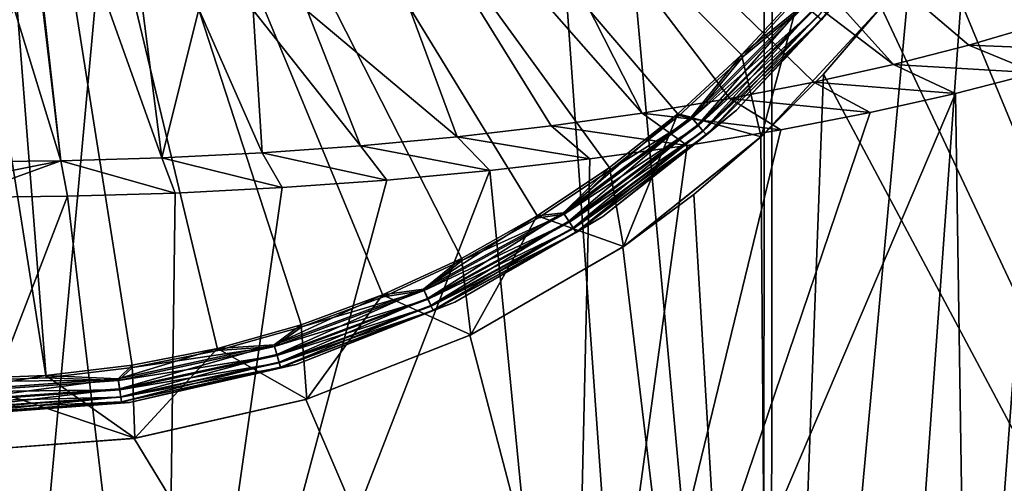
# Model space of a CAD drawing. Header units: millimetres. Extents: x -24 to 24, y 0 to 188.
# Tile 363 of 460: x 0.17 to 2.88, y 153.86 to 155.14. Entities that reach past the tile are written whole.
import ezdxf

# ---------------------------------------------------------------- set-up
doc = ezdxf.new("R2010")
doc.units = ezdxf.units.MM
doc.header["$LTSCALE"] = 58.620611
for name, color, linetype in [('132', 7, 'CONTINUOUS'), ('133', 7, 'CONTINUOUS'), ('136', 7, 'CONTINUOUS'), ('138', 7, 'CONTINUOUS'), ('140', 7, 'CONTINUOUS'), ('142', 7, 'CONTINUOUS'), ('169', 7, 'CONTINUOUS'), ('402', 7, 'CONTINUOUS'), ('501', 7, 'CONTINUOUS'), ('502', 7, 'CONTINUOUS'), ('75', 7, 'CONTINUOUS')]:
    doc.layers.add(name, color=color, linetype=linetype)

msp = doc.modelspace()

# ---------------------------------------------------------------- linework, layer by layer
at = {"layer": '132', "color": 7, "linetype": 'CONTINUOUS'}
for points in [[(2.1567, 155.0433, 23.55), (2.2105, 154.8175, 23.55), (2.3192, 155.2192, 23.55), (2.1567, 155.0433, 23.55)], [(2.2105, 154.8175, 23.55), (2.5409, 155.1736, 23.55), (2.3192, 155.2192, 23.55), (2.2105, 154.8175, 23.55)], [(1.9808, 154.8808, 23.55), (2.2105, 154.8175, 23.55), (2.1567, 155.0433, 23.55), (1.9808, 154.8808, 23.55)], [(1.7927, 154.7325, 23.55), (1.8308, 154.5147, 23.55), (1.9808, 154.8808, 23.55), (1.7927, 154.7325, 23.55)], [(1.8308, 154.5147, 23.55), (2.2105, 154.8175, 23.55), (1.9808, 154.8808, 23.55), (1.8308, 154.5147, 23.55)], [(1.5936, 154.5995, 23.55), (1.8308, 154.5147, 23.55), (1.7927, 154.7325, 23.55), (1.5936, 154.5995, 23.55)], [(1.3847, 154.4824, 23.55), (1.4101, 154.2719, 23.55), (1.5936, 154.5995, 23.55), (1.3847, 154.4824, 23.55)], [(1.4101, 154.2719, 23.55), (1.8308, 154.5147, 23.55), (1.5936, 154.5995, 23.55), (1.4101, 154.2719, 23.55)], [(1.1672, 154.3822, 23.55), (1.4101, 154.2719, 23.55), (1.3847, 154.4824, 23.55), (1.1672, 154.3822, 23.55)], [(0.9425, 154.2993, 23.55), (0.958, 154.0944, 23.55), (1.1672, 154.3822, 23.55), (0.9425, 154.2993, 23.55)], [(0.958, 154.0944, 23.55), (1.4101, 154.2719, 23.55), (1.1672, 154.3822, 23.55), (0.958, 154.0944, 23.55)], [(0.712, 154.2343, 23.55), (0.958, 154.0944, 23.55), (0.9425, 154.2993, 23.55), (0.712, 154.2343, 23.55)], [(0.4771, 154.1876, 23.55), (0.4844, 153.9863, 23.55), (0.712, 154.2343, 23.55), (0.4771, 154.1876, 23.55)], [(0.4844, 153.9863, 23.55), (0.958, 154.0944, 23.55), (0.712, 154.2343, 23.55), (0.4844, 153.9863, 23.55)], [(0.2393, 154.1594, 23.55), (0.4844, 153.9863, 23.55), (0.4771, 154.1876, 23.55), (0.2393, 154.1594, 23.55)], [(0, 154.15, 23.55), (0.4844, 153.9863, 23.55), (0.2393, 154.1594, 23.55), (0, 154.15, 23.55)], [(0, 153.95, 23.55), (0.4844, 153.9863, 23.55), (0, 154.15, 23.55), (0, 153.95, 23.55)]]:
    msp.add_3dface(points, dxfattribs=at)
at = {"layer": '133', "color": 7, "linetype": 'CONTINUOUS'}
for points in [[(2.3828, 154.9898, 24.1327), (2.5409, 155.1736, 23.55), (2.2105, 154.8175, 23.55), (2.3828, 154.9898, 24.1327)], [(2.3828, 154.9898, 24.1327), (2.5418, 155.1747, 24.1164), (2.5409, 155.1736, 23.55), (2.3828, 154.9898, 24.1327)], [(2.2102, 154.8173, 24.1491), (2.3828, 154.9898, 24.1327), (2.2105, 154.8175, 23.55), (2.2102, 154.8173, 24.1491)], [(2.2102, 154.8173, 24.1491), (2.2105, 154.8175, 23.55), (1.8308, 154.5147, 23.55), (2.2102, 154.8173, 24.1491)], [(2.0253, 154.6583, 24.1653), (2.2102, 154.8173, 24.1491), (1.8308, 154.5147, 23.55), (2.0253, 154.6583, 24.1653)], [(1.8291, 154.5136, 24.1809), (2.0253, 154.6583, 24.1653), (1.8308, 154.5147, 23.55), (1.8291, 154.5136, 24.1809)], [(1.4074, 154.2706, 24.2091), (1.8291, 154.5136, 24.1809), (1.4101, 154.2719, 23.55), (1.4074, 154.2706, 24.2091)], [(1.8291, 154.5136, 24.1809), (1.8308, 154.5147, 23.55), (1.4101, 154.2719, 23.55), (1.8291, 154.5136, 24.1809)], [(0.9552, 154.0935, 24.2312), (1.4074, 154.2706, 24.2091), (0.958, 154.0944, 23.55), (0.9552, 154.0935, 24.2312)], [(1.4074, 154.2706, 24.2091), (1.4101, 154.2719, 23.55), (0.958, 154.0944, 23.55), (1.4074, 154.2706, 24.2091)], [(0.4827, 153.986, 24.2452), (0.9552, 154.0935, 24.2312), (0.4844, 153.9863, 23.55), (0.4827, 153.986, 24.2452)], [(0.9552, 154.0935, 24.2312), (0.958, 154.0944, 23.55), (0.4844, 153.9863, 23.55), (0.9552, 154.0935, 24.2312)], [(0, 153.95, 23.55), (0.4827, 153.986, 24.2452), (0.4844, 153.9863, 23.55), (0, 153.95, 23.55)], [(0, 153.95, 24.25), (0.4827, 153.986, 24.2452), (0, 153.95, 23.55), (0, 153.95, 24.25)]]:
    msp.add_3dface(points, dxfattribs=at)
at = {"layer": '136', "color": 7, "linetype": 'CONTINUOUS'}
for points in [[(0, 157.2, 24.25), (0, 155.6712, 24.2265), (0.2398, 154.1533, 24.1559), (0, 157.2, 24.25)], [(2.3239, 155.2152, 24.1559), (0, 157.2, 24.25), (2.161, 155.039, 24.1559), (2.3239, 155.2152, 24.1559)], [(2.161, 155.039, 24.1559), (0, 157.2, 24.25), (1.9848, 154.8761, 24.1559), (2.161, 155.039, 24.1559)], [(1.9848, 154.8761, 24.1559), (0, 157.2, 24.25), (1.7964, 154.7275, 24.1559), (1.9848, 154.8761, 24.1559)], [(1.7964, 154.7275, 24.1559), (0, 157.2, 24.25), (1.5968, 154.5942, 24.1559), (1.7964, 154.7275, 24.1559)], [(1.5968, 154.5942, 24.1559), (0, 157.2, 24.25), (1.3875, 154.4769, 24.1559), (1.5968, 154.5942, 24.1559)], [(1.3875, 154.4769, 24.1559), (0, 157.2, 24.25), (1.1695, 154.3765, 24.1559), (1.3875, 154.4769, 24.1559)], [(1.1695, 154.3765, 24.1559), (0, 157.2, 24.25), (0.9444, 154.2934, 24.1559), (1.1695, 154.3765, 24.1559)], [(0.9444, 154.2934, 24.1559), (0, 157.2, 24.25), (0.7134, 154.2283, 24.1559), (0.9444, 154.2934, 24.1559)], [(0.7134, 154.2283, 24.1559), (0, 157.2, 24.25), (0.4781, 154.1815, 24.1559), (0.7134, 154.2283, 24.1559)], [(0.4781, 154.1815, 24.1559), (0, 157.2, 24.25), (0.2398, 154.1533, 24.1559), (0.4781, 154.1815, 24.1559)], [(0, 155.6712, 24.2265), (0, 154.1438, 24.1559), (0.2398, 154.1533, 24.1559), (0, 155.6712, 24.2265)]]:
    msp.add_3dface(points, dxfattribs=at)
at = {"layer": '138', "color": 7, "linetype": 'CONTINUOUS'}
for points in [[(2.1425, 154.8909, 23.65), (2.4628, 155.236, 23.65), (2.1425, 154.8909, 24.0561), (2.1425, 154.8909, 23.65)], [(2.1425, 154.8909, 24.0561), (2.4628, 155.236, 23.65), (2.4628, 155.236, 24.0561), (2.1425, 154.8909, 24.0561)], [(1.7745, 154.5973, 23.65), (2.1425, 154.8909, 23.65), (1.7745, 154.5973, 24.0561), (1.7745, 154.5973, 23.65)], [(1.7745, 154.5973, 24.0561), (2.1425, 154.8909, 23.65), (2.1425, 154.8909, 24.0561), (1.7745, 154.5973, 24.0561)], [(1.3667, 154.3619, 23.65), (1.7745, 154.5973, 23.65), (1.3667, 154.3619, 24.0561), (1.3667, 154.3619, 23.65)], [(1.3667, 154.3619, 24.0561), (1.7745, 154.5973, 23.65), (1.7745, 154.5973, 24.0561), (1.3667, 154.3619, 24.0561)], [(0.9285, 154.1899, 23.65), (1.3667, 154.3619, 23.65), (0.9285, 154.1899, 24.0561), (0.9285, 154.1899, 23.65)], [(0.9285, 154.1899, 24.0561), (1.3667, 154.3619, 23.65), (1.3667, 154.3619, 24.0561), (0.9285, 154.1899, 24.0561)], [(0.4695, 154.0852, 23.65), (0.9285, 154.1899, 23.65), (0.4695, 154.0852, 24.0561), (0.4695, 154.0852, 23.65)], [(0.4695, 154.0852, 24.0561), (0.9285, 154.1899, 23.65), (0.9285, 154.1899, 24.0561), (0.4695, 154.0852, 24.0561)], [(0, 154.05, 24.0561), (0, 154.05, 23.65), (0.4695, 154.0852, 23.65), (0, 154.05, 24.0561)], [(0, 154.05, 24.0561), (0.4695, 154.0852, 23.65), (0.4695, 154.0852, 24.0561), (0, 154.05, 24.0561)]]:
    msp.add_3dface(points, dxfattribs=at)
at = {"layer": '140', "color": 7, "linetype": 'CONTINUOUS'}
for points in [[(2.3772, 155.1401, 24.0858), (2.6461, 155.4994, 24.0858), (2.3672, 155.1488, 24.1129), (2.3772, 155.1401, 24.0858)], [(2.3772, 155.1401, 24.0858), (2.4628, 155.236, 24.0561), (2.6461, 155.4994, 24.0858), (2.3772, 155.1401, 24.0858)], [(2.1425, 154.8909, 24.0561), (2.4628, 155.236, 24.0561), (2.3772, 155.1401, 24.0858), (2.1425, 154.8909, 24.0561)], [(2.3239, 155.2152, 24.1559), (2.161, 155.039, 24.1559), (2.3318, 155.1795, 24.1496), (2.3239, 155.2152, 24.1559)], [(2.161, 155.039, 24.1559), (2.0205, 154.8682, 24.1496), (2.3318, 155.1795, 24.1496), (2.161, 155.039, 24.1559)], [(2.0205, 154.8682, 24.1496), (2.3517, 155.1623, 24.1348), (2.3318, 155.1795, 24.1496), (2.0205, 154.8682, 24.1496)], [(2.0377, 154.8483, 24.1348), (2.3517, 155.1623, 24.1348), (2.0205, 154.8682, 24.1496), (2.0377, 154.8483, 24.1348)], [(2.0377, 154.8483, 24.1348), (2.3672, 155.1488, 24.1129), (2.3517, 155.1623, 24.1348), (2.0377, 154.8483, 24.1348)], [(2.0512, 154.8328, 24.1129), (2.3672, 155.1488, 24.1129), (2.0377, 154.8483, 24.1348), (2.0512, 154.8328, 24.1129)], [(2.0512, 154.8328, 24.1129), (2.3772, 155.1401, 24.0858), (2.3672, 155.1488, 24.1129), (2.0512, 154.8328, 24.1129)], [(2.0599, 154.8228, 24.0858), (2.3772, 155.1401, 24.0858), (2.0512, 154.8328, 24.1129), (2.0599, 154.8228, 24.0858)], [(2.0599, 154.8228, 24.0858), (2.1425, 154.8909, 24.0561), (2.3772, 155.1401, 24.0858), (2.0599, 154.8228, 24.0858)], [(2.161, 155.039, 24.1559), (1.9848, 154.8761, 24.1559), (2.0205, 154.8682, 24.1496), (2.161, 155.039, 24.1559)], [(1.7745, 154.5973, 24.0561), (2.1425, 154.8909, 24.0561), (2.0599, 154.8228, 24.0858), (1.7745, 154.5973, 24.0561)], [(1.9848, 154.8761, 24.1559), (1.7964, 154.7275, 24.1559), (2.0205, 154.8682, 24.1496), (1.9848, 154.8761, 24.1559)], [(1.7964, 154.7275, 24.1559), (1.6681, 154.6043, 24.1496), (2.0205, 154.8682, 24.1496), (1.7964, 154.7275, 24.1559)], [(1.6681, 154.6043, 24.1496), (2.0377, 154.8483, 24.1348), (2.0205, 154.8682, 24.1496), (1.6681, 154.6043, 24.1496)], [(1.6823, 154.5823, 24.1348), (2.0377, 154.8483, 24.1348), (1.6681, 154.6043, 24.1496), (1.6823, 154.5823, 24.1348)], [(1.6823, 154.5823, 24.1348), (2.0512, 154.8328, 24.1129), (2.0377, 154.8483, 24.1348), (1.6823, 154.5823, 24.1348)], [(1.6935, 154.5649, 24.1129), (2.0512, 154.8328, 24.1129), (1.6823, 154.5823, 24.1348), (1.6935, 154.5649, 24.1129)], [(1.6935, 154.5649, 24.1129), (2.0599, 154.8228, 24.0858), (2.0512, 154.8328, 24.1129), (1.6935, 154.5649, 24.1129)], [(1.7006, 154.5539, 24.0858), (2.0599, 154.8228, 24.0858), (1.6935, 154.5649, 24.1129), (1.7006, 154.5539, 24.0858)], [(1.7006, 154.5539, 24.0858), (1.7745, 154.5973, 24.0561), (2.0599, 154.8228, 24.0858), (1.7006, 154.5539, 24.0858)], [(1.7964, 154.7275, 24.1559), (1.5968, 154.5942, 24.1559), (1.6681, 154.6043, 24.1496), (1.7964, 154.7275, 24.1559)], [(1.3875, 154.4769, 24.1559), (1.2817, 154.3934, 24.1496), (1.6681, 154.6043, 24.1496), (1.3875, 154.4769, 24.1559)], [(1.2817, 154.3934, 24.1496), (1.6823, 154.5823, 24.1348), (1.6681, 154.6043, 24.1496), (1.2817, 154.3934, 24.1496)], [(1.5968, 154.5942, 24.1559), (1.3875, 154.4769, 24.1559), (1.6681, 154.6043, 24.1496), (1.5968, 154.5942, 24.1559)], [(1.2926, 154.3695, 24.1348), (1.6823, 154.5823, 24.1348), (1.2817, 154.3934, 24.1496), (1.2926, 154.3695, 24.1348)], [(1.2926, 154.3695, 24.1348), (1.6935, 154.5649, 24.1129), (1.6823, 154.5823, 24.1348), (1.2926, 154.3695, 24.1348)], [(1.3667, 154.3619, 24.0561), (1.7745, 154.5973, 24.0561), (1.7006, 154.5539, 24.0858), (1.3667, 154.3619, 24.0561)], [(1.3012, 154.3508, 24.1129), (1.6935, 154.5649, 24.1129), (1.2926, 154.3695, 24.1348), (1.3012, 154.3508, 24.1129)], [(1.3012, 154.3508, 24.1129), (1.7006, 154.5539, 24.0858), (1.6935, 154.5649, 24.1129), (1.3012, 154.3508, 24.1129)], [(1.3067, 154.3388, 24.0858), (1.7006, 154.5539, 24.0858), (1.3012, 154.3508, 24.1129), (1.3067, 154.3388, 24.0858)], [(1.3067, 154.3388, 24.0858), (1.3667, 154.3619, 24.0561), (1.7006, 154.5539, 24.0858), (1.3067, 154.3388, 24.0858)], [(1.3875, 154.4769, 24.1559), (1.1695, 154.3765, 24.1559), (1.2817, 154.3934, 24.1496), (1.3875, 154.4769, 24.1559)], [(0.9444, 154.2934, 24.1559), (0.8693, 154.2395, 24.1496), (1.2817, 154.3934, 24.1496), (0.9444, 154.2934, 24.1559)], [(0.8693, 154.2395, 24.1496), (1.2926, 154.3695, 24.1348), (1.2817, 154.3934, 24.1496), (0.8693, 154.2395, 24.1496)], [(1.1695, 154.3765, 24.1559), (0.9444, 154.2934, 24.1559), (1.2817, 154.3934, 24.1496), (1.1695, 154.3765, 24.1559)], [(0.8767, 154.2144, 24.1348), (1.2926, 154.3695, 24.1348), (0.8693, 154.2395, 24.1496), (0.8767, 154.2144, 24.1348)], [(0.8767, 154.2144, 24.1348), (1.3012, 154.3508, 24.1129), (1.2926, 154.3695, 24.1348), (0.8767, 154.2144, 24.1348)], [(0.9285, 154.1899, 24.0561), (1.3667, 154.3619, 24.0561), (1.3067, 154.3388, 24.0858), (0.9285, 154.1899, 24.0561)], [(0.8825, 154.1946, 24.1129), (1.3012, 154.3508, 24.1129), (0.8767, 154.2144, 24.1348), (0.8825, 154.1946, 24.1129)], [(0.8825, 154.1946, 24.1129), (1.3067, 154.3388, 24.0858), (1.3012, 154.3508, 24.1129), (0.8825, 154.1946, 24.1129)], [(0.8862, 154.1819, 24.0858), (1.3067, 154.3388, 24.0858), (0.8825, 154.1946, 24.1129), (0.8862, 154.1819, 24.0858)], [(0.8862, 154.1819, 24.0858), (0.9285, 154.1899, 24.0561), (1.3067, 154.3388, 24.0858), (0.8862, 154.1819, 24.0858)], [(0.9444, 154.2934, 24.1559), (0.7134, 154.2283, 24.1559), (0.8693, 154.2395, 24.1496), (0.9444, 154.2934, 24.1559)], [(0.4781, 154.1815, 24.1559), (0.4391, 154.1459, 24.1496), (0.8693, 154.2395, 24.1496), (0.4781, 154.1815, 24.1559)], [(0.4391, 154.1459, 24.1496), (0.8767, 154.2144, 24.1348), (0.8693, 154.2395, 24.1496), (0.4391, 154.1459, 24.1496)], [(0.7134, 154.2283, 24.1559), (0.4781, 154.1815, 24.1559), (0.8693, 154.2395, 24.1496), (0.7134, 154.2283, 24.1559)], [(0.4428, 154.12, 24.1348), (0.8767, 154.2144, 24.1348), (0.4391, 154.1459, 24.1496), (0.4428, 154.12, 24.1348)], [(0.4428, 154.12, 24.1348), (0.8825, 154.1946, 24.1129), (0.8767, 154.2144, 24.1348), (0.4428, 154.12, 24.1348)], [(0.4458, 154.0996, 24.1129), (0.8825, 154.1946, 24.1129), (0.4428, 154.12, 24.1348), (0.4458, 154.0996, 24.1129)], [(0.4458, 154.0996, 24.1129), (0.8862, 154.1819, 24.0858), (0.8825, 154.1946, 24.1129), (0.4458, 154.0996, 24.1129)], [(0.4781, 154.1815, 24.1559), (0.2398, 154.1533, 24.1559), (0.4391, 154.1459, 24.1496), (0.4781, 154.1815, 24.1559)], [(0.4476, 154.0865, 24.0858), (0.8862, 154.1819, 24.0858), (0.4458, 154.0996, 24.1129), (0.4476, 154.0865, 24.0858)], [(0.4476, 154.0865, 24.0858), (0.4695, 154.0852, 24.0561), (0.8862, 154.1819, 24.0858), (0.4476, 154.0865, 24.0858)], [(0.4695, 154.0852, 24.0561), (0.9285, 154.1899, 24.0561), (0.8862, 154.1819, 24.0858), (0.4695, 154.0852, 24.0561)], [(0.2398, 154.1533, 24.1559), (0, 154.1438, 24.1559), (0.4391, 154.1459, 24.1496), (0.2398, 154.1533, 24.1559)], [(0, 154.1438, 24.1559), (0, 154.1145, 24.1496), (0.4391, 154.1459, 24.1496), (0, 154.1438, 24.1559)], [(0, 154.1145, 24.1496), (0.4428, 154.12, 24.1348), (0.4391, 154.1459, 24.1496), (0, 154.1145, 24.1496)], [(0, 154.1145, 24.1496), (0, 154.0883, 24.1348), (0.4428, 154.12, 24.1348), (0, 154.1145, 24.1496)], [(0, 154.0883, 24.1348), (0.4458, 154.0996, 24.1129), (0.4428, 154.12, 24.1348), (0, 154.0883, 24.1348)], [(0, 154.0883, 24.1348), (0, 154.0677, 24.1129), (0.4458, 154.0996, 24.1129), (0, 154.0883, 24.1348)], [(0, 154.0677, 24.1129), (0.4476, 154.0865, 24.0858), (0.4458, 154.0996, 24.1129), (0, 154.0677, 24.1129)], [(0, 154.0545, 24.0858), (0.4695, 154.0852, 24.0561), (0.4476, 154.0865, 24.0858), (0, 154.0545, 24.0858)], [(0, 154.0677, 24.1129), (0, 154.0545, 24.0858), (0.4476, 154.0865, 24.0858), (0, 154.0677, 24.1129)], [(0, 154.05, 24.0561), (0.4695, 154.0852, 24.0561), (0, 154.0545, 24.0858), (0, 154.05, 24.0561)]]:
    msp.add_3dface(points, dxfattribs=at)
at = {"layer": '142', "color": 7, "linetype": 'CONTINUOUS'}
for points in [[(2.4628, 155.236, 23.65), (2.1425, 154.8909, 23.65), (2.3769, 155.1404, 23.6192), (2.4628, 155.236, 23.65)], [(2.1567, 155.0433, 23.55), (2.3192, 155.2192, 23.55), (2.3284, 155.1824, 23.5549), (2.1567, 155.0433, 23.55)], [(2.0176, 154.8716, 23.5549), (2.1567, 155.0433, 23.55), (2.3284, 155.1824, 23.5549), (2.0176, 154.8716, 23.5549)], [(2.0176, 154.8716, 23.5549), (2.3284, 155.1824, 23.5549), (2.0358, 154.8505, 23.5691), (2.0176, 154.8716, 23.5549)], [(2.0358, 154.8505, 23.5691), (2.3284, 155.1824, 23.5549), (2.3495, 155.1642, 23.5691), (2.0358, 154.8505, 23.5691)], [(2.0358, 154.8505, 23.5691), (2.3495, 155.1642, 23.5691), (2.0503, 154.8338, 23.5913), (2.0358, 154.8505, 23.5691)], [(2.0503, 154.8338, 23.5913), (2.3495, 155.1642, 23.5691), (2.3662, 155.1497, 23.5913), (2.0503, 154.8338, 23.5913)], [(2.0503, 154.8338, 23.5913), (2.3662, 155.1497, 23.5913), (2.0596, 154.8231, 23.6192), (2.0503, 154.8338, 23.5913)], [(2.0596, 154.8231, 23.6192), (2.3662, 155.1497, 23.5913), (2.3769, 155.1404, 23.6192), (2.0596, 154.8231, 23.6192)], [(2.1425, 154.8909, 23.65), (2.0596, 154.8231, 23.6192), (2.3769, 155.1404, 23.6192), (2.1425, 154.8909, 23.65)], [(1.9808, 154.8808, 23.55), (2.1567, 155.0433, 23.55), (2.0176, 154.8716, 23.5549), (1.9808, 154.8808, 23.55)], [(1.7927, 154.7325, 23.55), (1.9808, 154.8808, 23.55), (1.6657, 154.6082, 23.5549), (1.7927, 154.7325, 23.55)], [(1.6657, 154.6082, 23.5549), (1.9808, 154.8808, 23.55), (2.0176, 154.8716, 23.5549), (1.6657, 154.6082, 23.5549)], [(1.6657, 154.6082, 23.5549), (2.0176, 154.8716, 23.5549), (1.6807, 154.5847, 23.5691), (1.6657, 154.6082, 23.5549)], [(1.6807, 154.5847, 23.5691), (2.0176, 154.8716, 23.5549), (2.0358, 154.8505, 23.5691), (1.6807, 154.5847, 23.5691)], [(2.1425, 154.8909, 23.65), (1.7745, 154.5973, 23.65), (2.0596, 154.8231, 23.6192), (2.1425, 154.8909, 23.65)], [(1.6807, 154.5847, 23.5691), (2.0358, 154.8505, 23.5691), (1.6927, 154.5661, 23.5913), (1.6807, 154.5847, 23.5691)], [(1.6927, 154.5661, 23.5913), (2.0358, 154.8505, 23.5691), (2.0503, 154.8338, 23.5913), (1.6927, 154.5661, 23.5913)], [(1.6927, 154.5661, 23.5913), (2.0503, 154.8338, 23.5913), (1.7004, 154.5541, 23.6192), (1.6927, 154.5661, 23.5913)], [(1.7004, 154.5541, 23.6192), (2.0503, 154.8338, 23.5913), (2.0596, 154.8231, 23.6192), (1.7004, 154.5541, 23.6192)], [(1.7745, 154.5973, 23.65), (1.7004, 154.5541, 23.6192), (2.0596, 154.8231, 23.6192), (1.7745, 154.5973, 23.65)], [(1.5936, 154.5995, 23.55), (1.7927, 154.7325, 23.55), (1.6657, 154.6082, 23.5549), (1.5936, 154.5995, 23.55)], [(1.2799, 154.3975, 23.5549), (1.5936, 154.5995, 23.55), (1.6657, 154.6082, 23.5549), (1.2799, 154.3975, 23.5549)], [(1.2799, 154.3975, 23.5549), (1.6657, 154.6082, 23.5549), (1.2914, 154.3721, 23.5691), (1.2799, 154.3975, 23.5549)], [(1.3847, 154.4824, 23.55), (1.5936, 154.5995, 23.55), (1.2799, 154.3975, 23.5549), (1.3847, 154.4824, 23.55)], [(1.2914, 154.3721, 23.5691), (1.6657, 154.6082, 23.5549), (1.6807, 154.5847, 23.5691), (1.2914, 154.3721, 23.5691)], [(1.2914, 154.3721, 23.5691), (1.6807, 154.5847, 23.5691), (1.3006, 154.352, 23.5913), (1.2914, 154.3721, 23.5691)], [(1.3006, 154.352, 23.5913), (1.6807, 154.5847, 23.5691), (1.6927, 154.5661, 23.5913), (1.3006, 154.352, 23.5913)], [(1.7745, 154.5973, 23.65), (1.3667, 154.3619, 23.65), (1.7004, 154.5541, 23.6192), (1.7745, 154.5973, 23.65)], [(1.3006, 154.352, 23.5913), (1.6927, 154.5661, 23.5913), (1.3065, 154.3391, 23.6192), (1.3006, 154.352, 23.5913)], [(1.3065, 154.3391, 23.6192), (1.6927, 154.5661, 23.5913), (1.7004, 154.5541, 23.6192), (1.3065, 154.3391, 23.6192)], [(1.3667, 154.3619, 23.65), (1.3065, 154.3391, 23.6192), (1.7004, 154.5541, 23.6192), (1.3667, 154.3619, 23.65)], [(1.1672, 154.3822, 23.55), (1.3847, 154.4824, 23.55), (1.2799, 154.3975, 23.5549), (1.1672, 154.3822, 23.55)], [(0.868, 154.2439, 23.5549), (1.1672, 154.3822, 23.55), (1.2799, 154.3975, 23.5549), (0.868, 154.2439, 23.5549)], [(0.868, 154.2439, 23.5549), (1.2799, 154.3975, 23.5549), (0.8759, 154.2171, 23.5691), (0.868, 154.2439, 23.5549)], [(0.9425, 154.2993, 23.55), (1.1672, 154.3822, 23.55), (0.868, 154.2439, 23.5549), (0.9425, 154.2993, 23.55)], [(0.8759, 154.2171, 23.5691), (1.2799, 154.3975, 23.5549), (1.2914, 154.3721, 23.5691), (0.8759, 154.2171, 23.5691)], [(0.8759, 154.2171, 23.5691), (1.2914, 154.3721, 23.5691), (0.8821, 154.1959, 23.5913), (0.8759, 154.2171, 23.5691)], [(0.8821, 154.1959, 23.5913), (1.2914, 154.3721, 23.5691), (1.3006, 154.352, 23.5913), (0.8821, 154.1959, 23.5913)], [(1.3667, 154.3619, 23.65), (0.9285, 154.1899, 23.65), (1.3065, 154.3391, 23.6192), (1.3667, 154.3619, 23.65)], [(0.8821, 154.1959, 23.5913), (1.3006, 154.352, 23.5913), (0.8861, 154.1823, 23.6192), (0.8821, 154.1959, 23.5913)], [(0.8861, 154.1823, 23.6192), (1.3006, 154.352, 23.5913), (1.3065, 154.3391, 23.6192), (0.8861, 154.1823, 23.6192)], [(0.9285, 154.1899, 23.65), (0.8861, 154.1823, 23.6192), (1.3065, 154.3391, 23.6192), (0.9285, 154.1899, 23.65)], [(0.712, 154.2343, 23.55), (0.9425, 154.2993, 23.55), (0.868, 154.2439, 23.5549), (0.712, 154.2343, 23.55)], [(0.4385, 154.1505, 23.5549), (0.712, 154.2343, 23.55), (0.868, 154.2439, 23.5549), (0.4385, 154.1505, 23.5549)], [(0.4385, 154.1505, 23.5549), (0.868, 154.2439, 23.5549), (0.4424, 154.1228, 23.5691), (0.4385, 154.1505, 23.5549)], [(0.4771, 154.1876, 23.55), (0.712, 154.2343, 23.55), (0.4385, 154.1505, 23.5549), (0.4771, 154.1876, 23.55)], [(0.4424, 154.1228, 23.5691), (0.868, 154.2439, 23.5549), (0.8759, 154.2171, 23.5691), (0.4424, 154.1228, 23.5691)], [(0.4424, 154.1228, 23.5691), (0.8759, 154.2171, 23.5691), (0.4456, 154.1009, 23.5913), (0.4424, 154.1228, 23.5691)], [(0.4456, 154.1009, 23.5913), (0.8759, 154.2171, 23.5691), (0.8821, 154.1959, 23.5913), (0.4456, 154.1009, 23.5913)], [(0.4456, 154.1009, 23.5913), (0.8821, 154.1959, 23.5913), (0.4476, 154.0869, 23.6192), (0.4456, 154.1009, 23.5913)], [(0.4476, 154.0869, 23.6192), (0.8821, 154.1959, 23.5913), (0.8861, 154.1823, 23.6192), (0.4476, 154.0869, 23.6192)], [(0.2393, 154.1594, 23.55), (0.4771, 154.1876, 23.55), (0.4385, 154.1505, 23.5549), (0.2393, 154.1594, 23.55)], [(0.4695, 154.0852, 23.65), (0.4476, 154.0869, 23.6192), (0.8861, 154.1823, 23.6192), (0.4695, 154.0852, 23.65)], [(0.9285, 154.1899, 23.65), (0.4695, 154.0852, 23.65), (0.8861, 154.1823, 23.6192), (0.9285, 154.1899, 23.65)], [(0, 154.15, 23.55), (0.2393, 154.1594, 23.55), (0, 154.1191, 23.5549), (0, 154.15, 23.55)], [(0, 154.1191, 23.5549), (0.2393, 154.1594, 23.55), (0.4385, 154.1505, 23.5549), (0, 154.1191, 23.5549)], [(0, 154.0912, 23.5691), (0, 154.1191, 23.5549), (0.4385, 154.1505, 23.5549), (0, 154.0912, 23.5691)], [(0, 154.0912, 23.5691), (0.4385, 154.1505, 23.5549), (0.4424, 154.1228, 23.5691), (0, 154.0912, 23.5691)], [(0, 154.0691, 23.5913), (0, 154.0912, 23.5691), (0.4424, 154.1228, 23.5691), (0, 154.0691, 23.5913)], [(0, 154.0691, 23.5913), (0.4424, 154.1228, 23.5691), (0.4456, 154.1009, 23.5913), (0, 154.0691, 23.5913)], [(0, 154.0549, 23.6192), (0, 154.0691, 23.5913), (0.4456, 154.1009, 23.5913), (0, 154.0549, 23.6192)], [(0, 154.0549, 23.6192), (0.4456, 154.1009, 23.5913), (0.4476, 154.0869, 23.6192), (0, 154.0549, 23.6192)], [(0.4695, 154.0852, 23.65), (0, 154.05, 23.65), (0.4476, 154.0869, 23.6192), (0.4695, 154.0852, 23.65)], [(0, 154.05, 23.65), (0, 154.0549, 23.6192), (0.4476, 154.0869, 23.6192), (0, 154.05, 23.65)]]:
    msp.add_3dface(points, dxfattribs=at)
at = {"layer": '169', "color": 7, "linetype": 'CONTINUOUS'}
for points in [[(0, 147.642, 255.5309), (2.2148, 147.6112, 255.4333), (0, 178.708, 246.0331), (0, 147.642, 255.5309)], [(0, 178.708, 246.0331), (2.2148, 147.6112, 255.4333), (2.2341, 178.675, 245.9355), (0, 178.708, 246.0331)], [(2.2341, 178.675, 245.9355), (2.2148, 147.6112, 255.4333), (4.4497, 178.5763, 245.6435), (2.2341, 178.675, 245.9355)], [(2.2148, 147.6112, 255.4333), (4.4108, 147.5191, 255.1411), (4.4497, 178.5763, 245.6435), (2.2148, 147.6112, 255.4333)]]:
    msp.add_3dface(points, dxfattribs=at)
at = {"layer": '402', "color": 7, "linetype": 'CONTINUOUS'}
for points in [[(3.8441, 152.6347, 155.4885), (2.7836, 152.5223, 155.1193), (3.8441, 155.3352, 164.0533), (3.8441, 152.6347, 155.4885)], [(3.8441, 155.3352, 164.0533), (2.7836, 152.5223, 155.1193), (3.5426, 155.1885, 163.5838), (3.8441, 155.3352, 164.0533)], [(3.5426, 155.1885, 163.5838), (2.7836, 152.5223, 155.1193), (3.1747, 155.0548, 163.1555), (3.5426, 155.1885, 163.5838)], [(3.1747, 155.0548, 163.1555), (2.7836, 152.5223, 155.1193), (2.9675, 154.9937, 162.9592), (3.1747, 155.0548, 163.1555)], [(2.9675, 154.9937, 162.9592), (2.7836, 152.5223, 155.1193), (2.7461, 154.9367, 162.7762), (2.9675, 154.9937, 162.9592)], [(2.7836, 152.5223, 155.1193), (1.6855, 152.4467, 154.8703), (2.7461, 154.9367, 162.7762), (2.7836, 152.5223, 155.1193)], [(2.7461, 154.9367, 162.7762), (1.6855, 152.4467, 154.8703), (2.5116, 154.8843, 162.6078), (2.7461, 154.9367, 162.7762)], [(2.5116, 154.8843, 162.6078), (1.6855, 152.4467, 154.8703), (2.2648, 154.8366, 162.4544), (2.5116, 154.8843, 162.6078)], [(2.2648, 154.8366, 162.4544), (1.6855, 152.4467, 154.8703), (2.0068, 154.7939, 162.3169), (2.2648, 154.8366, 162.4544)], [(2.0068, 154.7939, 162.3169), (1.6855, 152.4467, 154.8703), (1.7389, 154.7564, 162.1962), (2.0068, 154.7939, 162.3169)], [(1.7389, 154.7564, 162.1962), (1.6855, 152.4467, 154.8703), (1.4627, 154.7244, 162.093), (1.7389, 154.7564, 162.1962)], [(1.6855, 152.4467, 154.8703), (0.5647, 152.4087, 154.745), (1.4627, 154.7244, 162.093), (1.6855, 152.4467, 154.8703)], [(1.4627, 154.7244, 162.093), (0.5647, 152.4087, 154.745), (1.1793, 154.698, 162.0077), (1.4627, 154.7244, 162.093)], [(1.1793, 154.698, 162.0077), (0.5647, 152.4087, 154.745), (0.89, 154.6773, 161.9409), (1.1793, 154.698, 162.0077)], [(0.5647, 152.4087, 154.745), (-0.5641, 152.4089, 154.7449), (0.2986, 154.6535, 161.8639), (0.5647, 152.4087, 154.745)], [(0.2986, 154.6535, 161.8639), (-0.5641, 152.4089, 154.7449), (0.0005, 154.6505, 161.8542), (0.2986, 154.6535, 161.8639)], [(0.5958, 154.6624, 161.8929), (0.5647, 152.4087, 154.745), (0.2986, 154.6535, 161.8639), (0.5958, 154.6624, 161.8929)], [(0.89, 154.6773, 161.9409), (0.5647, 152.4087, 154.745), (0.5958, 154.6624, 161.8929), (0.89, 154.6773, 161.9409)]]:
    msp.add_3dface(points, dxfattribs=at)
at = {"layer": '501', "color": 7, "linetype": 'CONTINUOUS'}
for points in [[(2.9767, 155.1273, 163.3396), (3.1747, 155.0548, 163.1555), (2.7829, 155.07, 163.1559), (2.9767, 155.1273, 163.3396)], [(2.7829, 155.07, 163.1559), (2.9675, 154.9937, 162.9592), (2.5756, 155.0167, 162.9846), (2.7829, 155.07, 163.1559)], [(3.1747, 155.0548, 163.1555), (2.9675, 154.9937, 162.9592), (2.7829, 155.07, 163.1559), (3.1747, 155.0548, 163.1555)], [(2.5756, 155.0167, 162.9846), (2.7461, 154.9367, 162.7762), (2.356, 154.9676, 162.8268), (2.5756, 155.0167, 162.9846)], [(2.9675, 154.9937, 162.9592), (2.7461, 154.9367, 162.7762), (2.5756, 155.0167, 162.9846), (2.9675, 154.9937, 162.9592)], [(2.356, 154.9676, 162.8268), (2.5116, 154.8843, 162.6078), (2.1248, 154.9229, 162.6831), (2.356, 154.9676, 162.8268)], [(2.7461, 154.9367, 162.7762), (2.5116, 154.8843, 162.6078), (2.356, 154.9676, 162.8268), (2.7461, 154.9367, 162.7762)], [(2.1248, 154.9229, 162.6831), (2.2648, 154.8366, 162.4544), (1.883, 154.8829, 162.5542), (2.1248, 154.9229, 162.6831)], [(2.5116, 154.8843, 162.6078), (2.2648, 154.8366, 162.4544), (2.1248, 154.9229, 162.6831), (2.5116, 154.8843, 162.6078)], [(1.883, 154.8829, 162.5542), (2.0068, 154.7939, 162.3169), (1.6318, 154.8478, 162.441), (1.883, 154.8829, 162.5542)], [(2.2648, 154.8366, 162.4544), (2.0068, 154.7939, 162.3169), (1.883, 154.8829, 162.5542), (2.2648, 154.8366, 162.4544)], [(1.6318, 154.8478, 162.441), (1.7389, 154.7564, 162.1962), (1.3727, 154.8177, 162.3442), (1.6318, 154.8478, 162.441)], [(2.0068, 154.7939, 162.3169), (1.7389, 154.7564, 162.1962), (1.6318, 154.8478, 162.441), (2.0068, 154.7939, 162.3169)], [(1.3727, 154.8177, 162.3442), (1.4627, 154.7244, 162.093), (1.1067, 154.7929, 162.2642), (1.3727, 154.8177, 162.3442)], [(1.7389, 154.7564, 162.1962), (1.4627, 154.7244, 162.093), (1.3727, 154.8177, 162.3442), (1.7389, 154.7564, 162.1962)], [(1.1067, 154.7929, 162.2642), (1.1793, 154.698, 162.0077), (0.835, 154.7735, 162.2015), (1.1067, 154.7929, 162.2642)], [(1.4627, 154.7244, 162.093), (1.1793, 154.698, 162.0077), (1.1067, 154.7929, 162.2642), (1.4627, 154.7244, 162.093)], [(0.835, 154.7735, 162.2015), (0.89, 154.6773, 161.9409), (0.5589, 154.7596, 162.1564), (0.835, 154.7735, 162.2015)], [(1.1793, 154.698, 162.0077), (0.89, 154.6773, 161.9409), (0.835, 154.7735, 162.2015), (1.1793, 154.698, 162.0077)], [(0.2986, 154.6535, 161.8639), (0.0005, 154.6505, 161.8542), (0.2801, 154.7512, 162.1293), (0.2986, 154.6535, 161.8639)], [(0.0005, 154.6505, 161.8542), (0.0005, 154.6963, 161.9883), (0.2801, 154.7512, 162.1293), (0.0005, 154.6505, 161.8542)], [(0.0005, 154.6963, 161.9883), (0.0005, 154.7484, 162.1202), (0.2801, 154.7512, 162.1293), (0.0005, 154.6963, 161.9883)], [(0.5589, 154.7596, 162.1564), (0.5958, 154.6624, 161.8929), (0.2801, 154.7512, 162.1293), (0.5589, 154.7596, 162.1564)], [(0.5958, 154.6624, 161.8929), (0.2986, 154.6535, 161.8639), (0.2801, 154.7512, 162.1293), (0.5958, 154.6624, 161.8929)], [(0.89, 154.6773, 161.9409), (0.5958, 154.6624, 161.8929), (0.5589, 154.7596, 162.1564), (0.89, 154.6773, 161.9409)]]:
    msp.add_3dface(points, dxfattribs=at)
at = {"layer": '502', "color": 7, "linetype": 'CONTINUOUS'}
for points in [[(2.5756, 155.0167, 162.9846), (1.333, 155.9631, 165.4304), (1.6825, 156.0077, 165.6091), (2.5756, 155.0167, 162.9846)], [(3.3204, 155.2523, 163.7402), (2.9767, 155.1273, 163.3396), (1.6825, 156.0077, 165.6091), (3.3204, 155.2523, 163.7402)], [(2.9767, 155.1273, 163.3396), (2.7829, 155.07, 163.1559), (1.6825, 156.0077, 165.6091), (2.9767, 155.1273, 163.3396)], [(2.7829, 155.07, 163.1559), (2.5756, 155.0167, 162.9846), (1.6825, 156.0077, 165.6091), (2.7829, 155.07, 163.1559)], [(1.883, 154.8829, 162.5542), (0.9605, 155.9319, 165.3026), (1.333, 155.9631, 165.4304), (1.883, 154.8829, 162.5542)], [(2.5756, 155.0167, 162.9846), (2.356, 154.9676, 162.8268), (1.333, 155.9631, 165.4304), (2.5756, 155.0167, 162.9846)], [(2.356, 154.9676, 162.8268), (2.1248, 154.9229, 162.6831), (1.333, 155.9631, 165.4304), (2.356, 154.9676, 162.8268)], [(2.1248, 154.9229, 162.6831), (1.883, 154.8829, 162.5542), (1.333, 155.9631, 165.4304), (2.1248, 154.9229, 162.6831)], [(1.883, 154.8829, 162.5542), (1.6318, 154.8478, 162.441), (0.9605, 155.9319, 165.3026), (1.883, 154.8829, 162.5542)], [(1.6318, 154.8478, 162.441), (1.3727, 154.8177, 162.3442), (0.9605, 155.9319, 165.3026), (1.6318, 154.8478, 162.441)], [(0.9605, 155.9319, 165.3026), (1.3727, 154.8177, 162.3442), (0.9605, 155.1636, 163.1701), (0.9605, 155.9319, 165.3026)], [(0.5589, 154.7596, 162.1564), (0.2801, 154.7512, 162.1293), (0.1505, 155.9028, 165.1803), (0.5589, 154.7596, 162.1564)], [(0.5589, 154.7596, 162.1564), (0.1505, 155.9028, 165.1803), (0.4113, 155.9, 165.1774), (0.5589, 154.7596, 162.1564)], [(0.1505, 155.9028, 165.1803), (0.2801, 154.7512, 162.1293), (0.1505, 155.8453, 165.0089), (0.1505, 155.9028, 165.1803)], [(0.5589, 154.7596, 162.1564), (0.4113, 155.9, 165.1774), (0.6605, 155.1692, 163.1683), (0.5589, 154.7596, 162.1564)], [(0.1505, 155.8453, 165.0089), (0.2801, 154.7512, 162.1293), (0.1505, 155.174, 163.1668), (0.1505, 155.8453, 165.0089)], [(0.2801, 154.7512, 162.1293), (0.0005, 154.7484, 162.1202), (0.1505, 155.174, 163.1668), (0.2801, 154.7512, 162.1293)], [(0.835, 154.7735, 162.2015), (0.5589, 154.7596, 162.1564), (0.6605, 155.1692, 163.1683), (0.835, 154.7735, 162.2015)], [(0.8107, 155.1666, 163.1691), (0.835, 154.7735, 162.2015), (0.6605, 155.1692, 163.1683), (0.8107, 155.1666, 163.1691)], [(1.1067, 154.7929, 162.2642), (0.835, 154.7735, 162.2015), (0.8107, 155.1666, 163.1691), (1.1067, 154.7929, 162.2642)], [(0.9605, 155.1636, 163.1701), (1.1067, 154.7929, 162.2642), (0.8107, 155.1666, 163.1691), (0.9605, 155.1636, 163.1701)], [(1.3727, 154.8177, 162.3442), (1.1067, 154.7929, 162.2642), (0.9605, 155.1636, 163.1701), (1.3727, 154.8177, 162.3442)]]:
    msp.add_3dface(points, dxfattribs=at)
at = {"layer": '75', "color": 7, "linetype": 'CONTINUOUS'}
for points in [[(0, 163.3645, -24.25), (1.1248, 163.3645, -24.2239), (0, 151.1, -24.25), (0, 163.3645, -24.25)], [(0, 151.1, -24.25), (1.1248, 163.3645, -24.2239), (2.2375, 151.1, -24.1466), (0, 151.1, -24.25)], [(1.1248, 163.3645, -24.2239), (2.2471, 163.3645, -24.1457), (2.2375, 151.1, -24.1466), (1.1248, 163.3645, -24.2239)], [(2.2471, 163.3645, -24.1457), (3.3646, 163.3645, -24.0155), (2.2375, 151.1, -24.1466), (2.2471, 163.3645, -24.1457)], [(2.2375, 151.1, -24.1466), (3.3646, 163.3645, -24.0155), (4.4559, 151.1, -23.8371), (2.2375, 151.1, -24.1466)], [(3.0265, 156.0155, 24.0604), (2.8159, 155.5773, 24.086), (4.4559, 151.1, 23.8371), (3.0265, 156.0155, 24.0604)], [(2.8159, 155.5773, 24.086), (2.6865, 155.371, 24.1007), (4.4559, 151.1, 23.8371), (2.8159, 155.5773, 24.086)], [(2.6865, 155.371, 24.1007), (2.5418, 155.1747, 24.1164), (4.4559, 151.1, 23.8371), (2.6865, 155.371, 24.1007)], [(2.5418, 155.1747, 24.1164), (2.3828, 154.9898, 24.1327), (4.4559, 151.1, 23.8371), (2.5418, 155.1747, 24.1164)], [(2.3828, 154.9898, 24.1327), (2.2102, 154.8173, 24.1491), (2.2375, 151.1, 24.1466), (2.3828, 154.9898, 24.1327)], [(4.4559, 151.1, 23.8371), (2.3828, 154.9898, 24.1327), (2.2375, 151.1, 24.1466), (4.4559, 151.1, 23.8371)], [(2.2102, 154.8173, 24.1491), (2.0253, 154.6583, 24.1653), (2.2375, 151.1, 24.1466), (2.2102, 154.8173, 24.1491)], [(2.0253, 154.6583, 24.1653), (1.8291, 154.5136, 24.1809), (2.2375, 151.1, 24.1466), (2.0253, 154.6583, 24.1653)], [(1.8291, 154.5136, 24.1809), (1.4074, 154.2706, 24.2091), (2.2375, 151.1, 24.1466), (1.8291, 154.5136, 24.1809)], [(1.4074, 154.2706, 24.2091), (0.9552, 154.0935, 24.2312), (2.2375, 151.1, 24.1466), (1.4074, 154.2706, 24.2091)], [(0.9552, 154.0935, 24.2312), (0.4827, 153.986, 24.2452), (2.2375, 151.1, 24.1466), (0.9552, 154.0935, 24.2312)], [(0.4827, 153.986, 24.2452), (0, 153.95, 24.25), (2.2375, 151.1, 24.1466), (0.4827, 153.986, 24.2452)], [(0, 153.95, 24.25), (0, 151.1, 24.25), (2.2375, 151.1, 24.1466), (0, 153.95, 24.25)]]:
    msp.add_3dface(points, dxfattribs=at)

doc.saveas('drawing.dxf')
